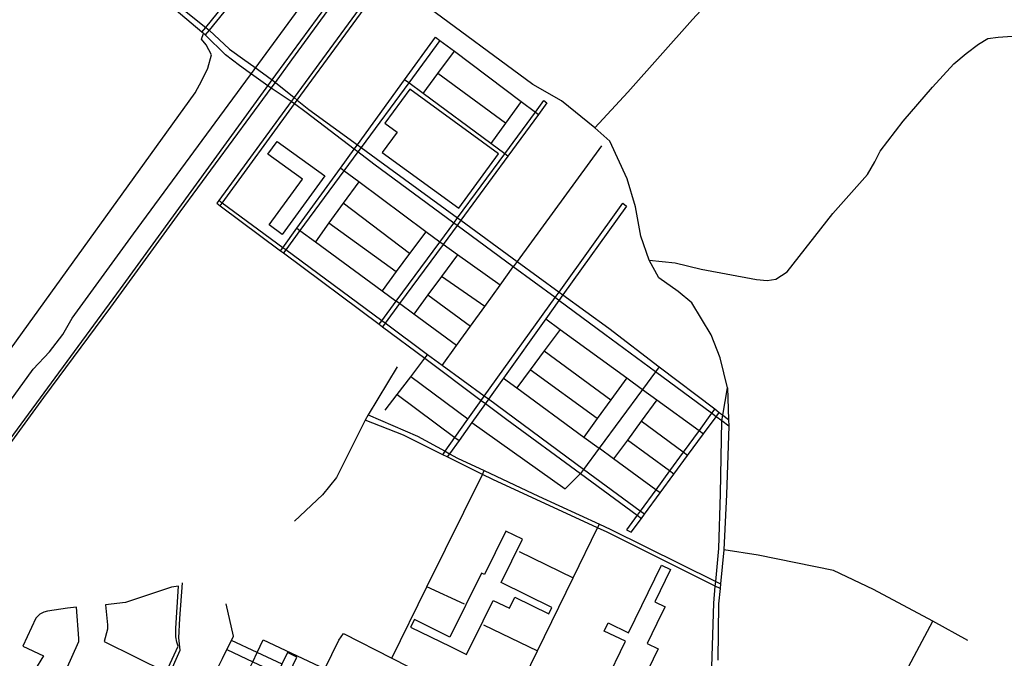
# Model space of a CAD drawing. Header units: millimetres. Extents: x 664923 to 767831, y 3118803 to 3207600.
# Tile 305 of 422: x 727454 to 729539, y 3167492 to 3168845. Entities that reach past the tile are written whole.
import ezdxf

# ---------------------------------------------------------------- set-up
doc = ezdxf.new("R2010")
doc.units = ezdxf.units.MM
for name, color, linetype in [('parks', 8, 'Continuous'), ('roads_2', 2, 'Continuous'), ('roads_3', 3, 'Continuous'), ('water', 7, 'Continuous')]:
    doc.layers.add(name, color=color, linetype=linetype)

msp = doc.modelspace()

# ---------------------------------------------------------------- linework, layer by layer
at = {"layer": 'parks'}
for points in [[(728221.6, 3168563.37), (728383.7, 3168445.55), (728468.31, 3168560.74), (728280.57, 3168697.19), (728227.62, 3168625.11), (728253.26, 3168606.47), (728221.6, 3168563.37)], [(728010.08, 3168389.92), (727982.41, 3168409.92), (728053.01, 3168506.6), (727979.82, 3168559.48), (727999.53, 3168586.46), (728100.39, 3168513.57), (728010.08, 3168389.92)], [(728281.92, 3167558.18), (728366.13, 3167516.81), (728400.04, 3167500.15), (728435.76, 3167571.34), (728456.52, 3167614.7), (728491.13, 3167598.32), (728502.61, 3167621.35), (728574.39, 3167586.1), (728581.2, 3167599.8), (728473.35, 3167652.78), (728518.72, 3167744.16), (728483.76, 3167761.34), (728438.15, 3167669.45), (728432.34, 3167672.31), (728365.26, 3167537.2), (728289.88, 3167574.23), (728281.92, 3167558.18)], [(728672.02, 3167356.28), (728708.9, 3167432.02), (728693.67, 3167439.35), (728736.88, 3167528.11), (728691.84, 3167549.81), (728700.31, 3167567.21), (728743.46, 3167546.44), (728812.98, 3167689.23), (728832, 3167680.08), (728798.78, 3167611.83), (728820.47, 3167601.39), (728812.97, 3167585.98), (728782.56, 3167523.51), (728806.1, 3167512.17), (728763.48, 3167424.62), (728862.98, 3167376.69), (728855.32, 3167360.94), (728719.45, 3167426.39), (728682.8, 3167351.09), (728672.02, 3167356.28)], [(727973.6, 3167405.3), (727993.57, 3167395.74), (728041.46, 3167494.8), (728021.49, 3167504.36), (727973.6, 3167405.3)]]:
    msp.add_lwpolyline(points, close=True, dxfattribs=at)
at = {"layer": 'roads_2'}
for points in [[(727890.24, 3168770.25), (727847.25, 3168812.22), (727843.84, 3168815.11), (727840.35, 3168818.08), (727704.83, 3168933.29), (727692.98, 3168949.46), (727679.94, 3168984.45), (727657.74, 3169046.64), (727641.85, 3169091.17), (727638.99, 3169099.19), (727631.48, 3169120.24), (727594.09, 3169224.99), (727586.44, 3169237.14), (727578.49, 3169243.55), (727569.24, 3169248.82)], [(727603.7, 3169261.87), (727598.93, 3169251.32), (727599.51, 3169242.73), (727603.51, 3169227.64), (727639.98, 3169123.27), (727647.24, 3169102.5), (727650.06, 3169094.45), (727665.73, 3169049.59), (727687.72, 3168986.65), (727700.37, 3168951.23), (727711.75, 3168937.94), (727848.24, 3168827.84), (727855.32, 3168822.13), (727898.67, 3168781.89)], [(727038.68, 3167400.51), (727136.08, 3167539.61), (727254.7, 3167703.38), (727361.82, 3167847.27), (727505.34, 3168044.11), (727647.11, 3168235.65), (727793.96, 3168437.82), (727943.98, 3168640.59), (727987, 3168699.8), (727995.62, 3168711.67), (728030.44, 3168759.6), (728283.84, 3169106.78)], [(727919.78, 3168747.29), (727890.24, 3168770.25)], [(727898.67, 3168781.89), (727930.99, 3168758.67)], [(727930.99, 3168758.67), (727949.96, 3168745.04)], [(727940.29, 3168732.5), (727919.78, 3168747.29)], [(727979.74, 3168704.69), (727940.29, 3168732.5)], [(727949.96, 3168745.04), (727989.75, 3168716.45)], [(727989.75, 3168716.45), (727995.62, 3168711.67), (728035.13, 3168679.56), (728042.04, 3168673.91), (728066.37, 3168654), (728169.28, 3168579.29), (728177.08, 3168573.63), (728209.3, 3168550.23), (728381.34, 3168424.62), (728388.14, 3168419.66), (728507.5, 3168332.5), (728596.24, 3168267.71), (728604.5, 3168261.67), (728701.34, 3168190.98), (728808.28, 3168109.61), (728925.69, 3168020.29), (728935.4, 3168012.9), (728943.02, 3168007.17), (728955.15, 3167998.05)], [(728955.62, 3167983.91), (728940.88, 3167994.82), (728928.72, 3168003.81), (728918.94, 3168011.05), (728800.31, 3168098.81), (728693.39, 3168177.92), (728595.99, 3168249.74), (728587.71, 3168255.85), (728499.2, 3168321.12), (728380.21, 3168408.87), (728373.44, 3168413.86), (728204.38, 3168538.53), (728170.4, 3168564.55), (728162.8, 3168570.35), (728061.13, 3168648.17), (728036.37, 3168666.12), (728029.14, 3168671.37), (727987, 3168699.8), (727979.74, 3168704.69)], [(728919.71, 3167474.12), (728923.57, 3167609.1), (728926.9, 3167644.79), (728927.85, 3167655.03), (728934.35, 3167724.64), (728938.14, 3167840.4), (728940.88, 3167994.82), (728943.02, 3168007.17), (728952.98, 3168064.67)], [(728952.98, 3168064.67), (728955.15, 3167998.05), (728955.62, 3167983.91), (728950.62, 3167839.32), (728945.21, 3167722.17), (728937.97, 3167650.02), (728936.94, 3167639.79), (728933.69, 3167607.42), (728932.15, 3167488.01)], [(728192.45, 3168007.8), (728296.34, 3167962.83), (728355.15, 3167930.52), (728364.45, 3167925.4), (728381.5, 3167916.03), (728437.76, 3167889.57), (728552.59, 3167835.57), (728681.49, 3167776.08), (728704.59, 3167765.43), (728927.85, 3167655.03), (728937.97, 3167650.02)], [(728936.94, 3167639.79), (728926.9, 3167644.79), (728697.69, 3167759.03), (728677.67, 3167768.27), (728455.96, 3167870.63), (728433.84, 3167881.63), (728359.57, 3167918.55), (728350.02, 3167923.29), (728267.16, 3167964.49), (728185.74, 3167996.62)]]:
    msp.add_lwpolyline(points, dxfattribs=at)
at = {"layer": 'roads_3'}
for points in [[(728671.83, 3168615.73), (728741.66, 3168690.71), (728878.37, 3168844.64), (728931.36, 3168902.53), (728973.43, 3168960.2), (728998.19, 3168995.24), (729006.99, 3169006.03), (729051.64, 3169060.85), (729196.12, 3169235.83), (729228.15, 3169247.81), (729334.13, 3169391.36), (729411.13, 3169454.52), (729500.29, 3169454.88)], [(727840.35, 3168818.08), (727848.24, 3168827.84), (728041.22, 3169066.46), (728047.25, 3169073.92)], [(728053.99, 3169066.26), (728048.34, 3169059.33), (727855.32, 3168822.13), (727847.25, 3168812.22)], [(728225.46, 3168939.82), (728035.13, 3168679.56), (728029.14, 3168671.37), (727875.86, 3168461.76), (727871.53, 3168455.84)], [(728952.98, 3168064.67), (728937.52, 3168128.39), (728918.08, 3168177.28), (728877.17, 3168244.95), (728848.29, 3168268.61), (728807.73, 3168298.12), (728786.9, 3168335.26), (728769.47, 3168385.82), (728758.09, 3168448.19), (728740.29, 3168507.42), (728703.81, 3168587.29), (728671.83, 3168615.73), (728601.06, 3168672.32), (728540.98, 3168707.18), (728307.13, 3168879.6), (728232.3, 3168934.78), (728225.46, 3168939.82)], [(727878.96, 3168450.29), (727883.31, 3168456.26), (728036.37, 3168666.12), (728042.04, 3168673.91), (728232.3, 3168934.78)], [(727027.38, 3167711.01), (727173.45, 3167764.96), (727276.35, 3167908.91), (727280.33, 3167922.98), (727287.39, 3167963.81), (727294.53, 3167983.8), (727305.46, 3168001.19), (727380.67, 3168070.49), (727413.01, 3168116.39), (727825.61, 3168689.69), (727840.02, 3168715.48), (727852.86, 3168741.78), (727860.42, 3168770.31), (727849.54, 3168791.2), (727839.1, 3168802.97), (727843.84, 3168815.11)], [(728786.9, 3168335.26), (728841.89, 3168329.27), (728897.07, 3168316.08), (729014.22, 3168294.07), (729036.67, 3168292.3), (729054.78, 3168295.26), (729078.91, 3168310.8), (729175.84, 3168434.24), (729248.77, 3168516.34), (729264.79, 3168543.58), (729276.27, 3168565.9), (729324.89, 3168629.93), (729386.89, 3168701.46), (729432.15, 3168751.16), (729457.77, 3168772.95), (729484.03, 3168792.76), (729503.79, 3168804.79), (729525.74, 3168807.63), (729584.8, 3168811.4)], [(728006.71, 3168354.81), (728011.62, 3168361.59), (728041.41, 3168402.73), (728133.46, 3168529.84), (728162.8, 3168570.35), (728169.28, 3168579.29), (728269.21, 3168717.28), (728334.61, 3168807.59)], [(728344.12, 3168800.46), (728278.05, 3168710.75), (728177.08, 3168573.63), (728170.4, 3168564.55), (728140.82, 3168524.38), (728047.79, 3168398.04), (728017.66, 3168357.13), (728013.1, 3168350.94)], [(728334.61, 3168807.59), (728344.12, 3168800.46), (728374.54, 3168777.62), (728515.83, 3168671.52), (728546.18, 3168648.73), (728552.68, 3168643.83)], [(728308.56, 3168688.2), (728339.61, 3168730.29), (728374.54, 3168777.62)], [(728482.5, 3168625.27), (728339.61, 3168730.29)], [(728487.96, 3168555.65), (728481.33, 3168560.55), (728451.66, 3168582.47), (728308.56, 3168688.2), (728278.05, 3168710.75), (728269.21, 3168717.28)], [(728215.74, 3168199.47), (728221.23, 3168206.93), (728251.68, 3168248.33), (728343.66, 3168373.37), (728373.44, 3168413.86), (728381.34, 3168424.62), (728481.33, 3168560.55), (728546.18, 3168648.73), (728564.18, 3168673.2)], [(728570.65, 3168668.32), (728552.68, 3168643.83), (728487.96, 3168555.65), (728388.14, 3168419.66), (728380.21, 3168408.87), (728350.55, 3168368.45), (728258.63, 3168243.23), (728228.21, 3168201.79), (728222.69, 3168194.27)], [(728515.83, 3168671.52), (728482.5, 3168625.27), (728451.66, 3168582.47)], [(728564.18, 3168673.2), (728570.65, 3168668.32)], [(728685.74, 3168577.19), (728507.5, 3168332.5), (728499.2, 3168321.12)], [(728343.66, 3168373.37), (728313.84, 3168395.58), (728172.04, 3168501.12), (728140.82, 3168524.38), (728133.46, 3168529.84)], [(728172.04, 3168501.12), (728139.47, 3168456), (728109.17, 3168414.02), (728080.37, 3168374.12)], [(728776.75, 3167797.1), (728767.82, 3167803.67), (728647.93, 3167892.13), (728446.68, 3168040.59), (728437.77, 3168047.17), (728348.71, 3168112.02), (728317.72, 3168135.1), (728228.21, 3168201.79), (728221.23, 3168206.93), (728017.66, 3168357.13), (728011.62, 3168361.59), (727883.31, 3168456.26), (727875.86, 3168461.76)], [(727871.53, 3168455.84), (727878.96, 3168450.29), (728006.71, 3168354.81), (728013.1, 3168350.94), (728215.74, 3168199.47), (728222.69, 3168194.27), (728311.98, 3168127.54), (728431.45, 3168038.25), (728440.29, 3168031.63), (728485.65, 3167997.73), (728641.41, 3167883.28), (728761.53, 3167795.04), (728770.43, 3167788.5)], [(728279.91, 3168349.52), (728139.47, 3168456)], [(728350.02, 3167923.29), (728355.15, 3167930.52), (728375.83, 3167959.72), (728403.34, 3167998.57), (728431.45, 3168038.25), (728437.77, 3168047.17), (728587.71, 3168255.85), (728596.24, 3168267.71), (728731.43, 3168455.86)], [(728738.73, 3168449.71), (728604.5, 3168261.67), (728595.99, 3168249.74), (728568.11, 3168210.69), (728478.55, 3168085.23), (728446.68, 3168040.59), (728440.29, 3168031.63), (728411.84, 3167991.77), (728384.4, 3167953.35), (728364.45, 3167925.4), (728359.57, 3167918.55)], [(728731.43, 3168455.86), (728738.73, 3168449.71)], [(728041.41, 3168402.73), (728047.79, 3168398.04), (728080.37, 3168374.12), (728221.61, 3168270.41), (728251.68, 3168248.33)], [(728109.17, 3168414.02), (728251.46, 3168310.92)], [(728313.84, 3168395.58), (728279.91, 3168349.52), (728251.46, 3168310.92), (728221.61, 3168270.41)], [(728471.22, 3168282.25), (728380.91, 3168346.76), (728350.55, 3168368.45), (728343.66, 3168373.37)], [(728380.91, 3168346.76), (728347.35, 3168301), (728318.68, 3168261.92), (728288.74, 3168221.12)], [(728348.71, 3168112.02), (728379.35, 3168154.59), (728408.85, 3168195.57), (728438.9, 3168237.33), (728471.22, 3168282.25), (728499.2, 3168321.12)], [(728438.9, 3168237.33), (728347.35, 3168301)], [(728379.35, 3168154.59), (728288.74, 3168221.12), (728258.63, 3168243.23), (728251.68, 3168248.33)], [(728318.68, 3168261.92), (728408.85, 3168195.57)], [(728568.11, 3168210.69), (728598.56, 3168188.53), (728739.66, 3168085.89), (728772.94, 3168061.69)], [(728598.56, 3168188.53), (728564.66, 3168142.93), (728535.02, 3168103.06), (728506.53, 3168064.71)], [(728228.27, 3168017.39), (728253.52, 3168050.61), (728282.31, 3168088.51), (728311.98, 3168127.54), (728317.72, 3168135.1)], [(728564.66, 3168142.93), (728705.86, 3168039.41)], [(728253.7, 3168109.71), (728192.45, 3168007.8), (728185.74, 3167996.62), (728125.36, 3167874.72), (728095.65, 3167838.15), (728035.86, 3167782.72)], [(728677.15, 3167999.94), (728535.02, 3168103.06)], [(728808.28, 3168109.61), (728800.31, 3168098.81), (728772.94, 3168061.69), (728680.91, 3167936.87), (728647.93, 3167892.13), (728641.41, 3167883.28)], [(728403.34, 3167998.57), (728282.31, 3168088.51)], [(728478.55, 3168085.23), (728506.53, 3168064.71), (728648.54, 3167960.6), (728680.91, 3167936.87)], [(728739.66, 3168085.89), (728705.86, 3168039.41), (728677.15, 3167999.94), (728648.54, 3167960.6)], [(728772.94, 3168061.69), (728803.51, 3168039.44), (728892.47, 3167974.71), (728902.15, 3167967.66)], [(728253.52, 3168050.61), (728375.83, 3167959.72), (728384.4, 3167953.35)], [(728803.51, 3168039.44), (728770.33, 3167994.31), (728740.78, 3167954.1), (728711.61, 3167914.42)], [(728925.69, 3168020.29), (728918.94, 3168011.05), (728892.47, 3167974.71), (728858.83, 3167928.55), (728829.97, 3167888.96), (728800.92, 3167849.09), (728767.82, 3167803.67), (728761.53, 3167795.04), (728738.85, 3167763.91)], [(728748.71, 3167758.96), (728770.43, 3167788.5), (728776.75, 3167797.1), (728810.06, 3167842.41), (728839.28, 3167882.15), (728868.25, 3167921.56), (728902.15, 3167967.66), (728928.72, 3168003.81), (728935.4, 3168012.9)], [(728411.84, 3167991.77), (728609.05, 3167850.88)], [(728868.25, 3167921.56), (728858.83, 3167928.55), (728770.33, 3167994.31)], [(728810.06, 3167842.41), (728800.92, 3167849.09), (728711.61, 3167914.42), (728680.91, 3167936.87)], [(728839.28, 3167882.15), (728829.97, 3167888.96), (728740.78, 3167954.1)], [(728242.14, 3167492.42), (728316.48, 3167643.37), (728433.84, 3167881.63), (728437.76, 3167889.57)], [(728609.05, 3167850.88), (728641.41, 3167883.28)], [(728507.64, 3167419.85), (728550.5, 3167507.68), (728626.16, 3167662.7), (728677.67, 3167768.27), (728681.49, 3167776.08)], [(728738.85, 3167763.91), (728748.71, 3167758.96)], [(728511.98, 3167718.04), (728626.16, 3167662.7)], [(729461.82, 3167529.89), (729387.33, 3167571.05), (729261.79, 3167637.63), (729177.32, 3167678.3), (729017.62, 3167710.68), (728945.21, 3167722.17)], [(727794.16, 3167509.7), (727791.22, 3167535.55), (727793.6, 3167576.8), (727799.07, 3167651.67)], [(728395.72, 3167606.51), (728316.48, 3167643.37)], [(727861.37, 3167446.42), (727873.34, 3167470.59), (727883.88, 3167491.85), (727893.2, 3167510.66), (727902.78, 3167530.01), (727907.2, 3167538.93), (727891.29, 3167607.16)], [(728436.22, 3167563.08), (728550.5, 3167507.68)], [(729138.13, 3167094.19), (729143.4, 3167105.3), (729150.44, 3167120.17), (729159.18, 3167138.62), (729169.53, 3167160.48), (729179.16, 3167180.8), (729183.04, 3167189), (729186.78, 3167196.89), (729195.13, 3167214.53), (729203.76, 3167232.76), (729209.87, 3167243.79), (729252.68, 3167321.09), (729302.23, 3167410.56), (729387.33, 3167571.05)], [(727967.1, 3167193.6), (727991.76, 3167244.79), (728002.79, 3167267.7), (728012.98, 3167288.87), (728022.56, 3167308.75), (728032.37, 3167329.12), (728046.33, 3167358.11), (728059.3, 3167384.84), (728068.39, 3167403.58), (728078.28, 3167423.96), (728088.3, 3167444.59), (728100.64, 3167470.02), (728130.04, 3167530.61), (728139.75, 3167544.77)], [(728139.75, 3167544.77), (728242.14, 3167492.42), (728482.96, 3167369.28)], [(727863.46, 3167305.34), (727874.74, 3167328.82), (727884.23, 3167349.36), (727893.72, 3167369.89), (727902.77, 3167389.45), (727917.09, 3167419.81), (727928.59, 3167444.26), (727938.82, 3167466.02), (727947.66, 3167484.83), (727957, 3167504.7), (727969.64, 3167531.6)], [(728010.16, 3167479.96), (727957, 3167504.7), (727902.78, 3167530.01)], [(727969.64, 3167531.6), (728100.64, 3167470.02), (728261.55, 3167394.38), (728338.82, 3167358.06), (728389.65, 3167334.17), (728451.81, 3167304.95)], [(727720.31, 3167348.59), (727729.89, 3167368.35), (727741.55, 3167392.38), (727751.03, 3167411.93), (727760.71, 3167433.01), (727768.89, 3167451.77), (727782.89, 3167483.89), (727794.16, 3167509.7)], [(727893.2, 3167510.66), (727947.66, 3167484.83), (728000.6, 3167459.71)]]:
    msp.add_lwpolyline(points, dxfattribs=at)
at = {"layer": 'water'}
for points in [[(728649, 3169616.49), (727996.07, 3168727.67), (727897.35, 3168591.83), (727667.46, 3168274.57), (727358.58, 3167855.39), (727062.81, 3167453), (726828.67, 3167128.69), (726385.76, 3166525.16), (726015.98, 3166022.88), (725647.83, 3165513.56), (725260.73, 3164985.19), (724998.72, 3164626.29)], [(724938.95, 3164620.61), (725453.23, 3165317.5), (725685.53, 3165636.94), (726032.59, 3166108.5), (726356.77, 3166554.89), (726774.71, 3167128.05), (726941.2, 3167352.94), (727007.19, 3167443.1), (727096.17, 3167569.11), (727482.71, 3168104.59), (727517.55, 3168141.21), (727545.73, 3168177.92), (727565.84, 3168212.23), (727695.47, 3168390.78), (727960.53, 3168751.76), (728523.36, 3169519.66)]]:
    msp.add_lwpolyline(points, dxfattribs=at)
for points in [[(727633.2, 3167527.39), (727764.32, 3167462.76), (727789.95, 3167518.07), (727787.09, 3167526.22), (727785.16, 3167537.92), (727784.95, 3167555.87), (727790.32, 3167645.21), (727776.01, 3167642.67), (727688.87, 3167613.82), (727678.7, 3167610.23), (727636.44, 3167605.16), (727640.11, 3167563.1), (727640.29, 3167553.77), (727633.2, 3167527.39)], [(727485.85, 3167465.99), (727541.01, 3167440.68), (727579.53, 3167527.82), (727579.81, 3167533.83), (727574.9, 3167600.12), (727555.65, 3167598.15), (727513.11, 3167591.7), (727505.62, 3167589.57), (727497.31, 3167585.6), (727492.69, 3167581.68), (727488.82, 3167576.81), (727461.25, 3167517.58), (727504.86, 3167497.22), (727485.85, 3167465.99)]]:
    msp.add_lwpolyline(points, close=True, dxfattribs=at)

doc.saveas('drawing.dxf')
